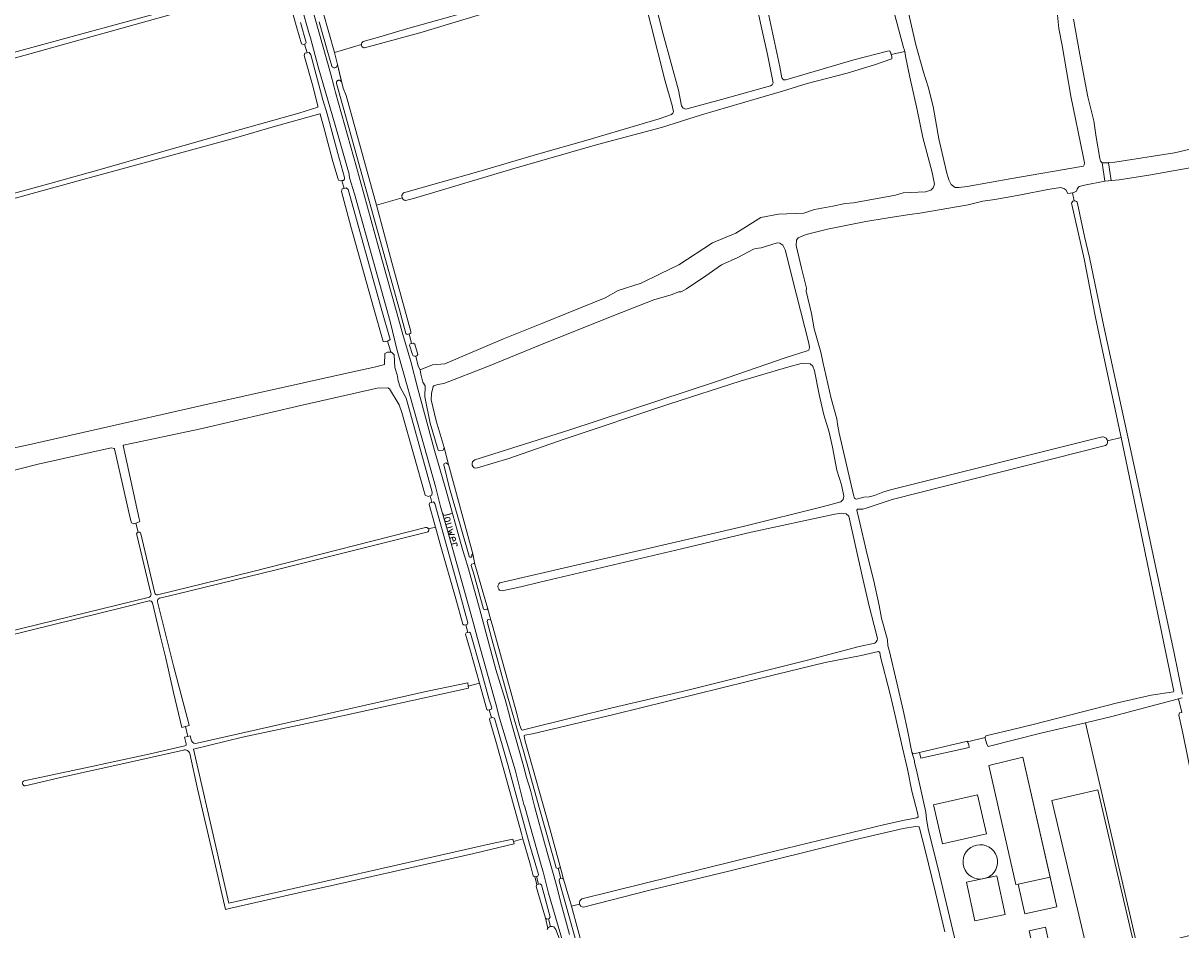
# Model space of a CAD drawing. Header units: metres. Extents: x 209813 to 223847, y 571801 to 587119.
# Tile 477 of 656: x 216084 to 216650, y 579597 to 580041. Entities that reach past the tile are written whole.
import ezdxf
from ezdxf.enums import TextEntityAlignment as Align

# ---------------------------------------------------------------- set-up
doc = ezdxf.new("R2010")
doc.units = ezdxf.units.M
for name, color, linetype, lineweight in [('B-RO-GK-BESCHOEIING-G', 8, 'GK-BESCHOEIING', 0), ('B-RO-GR-BOUWLAND-GV', 8, 'Continuous', 0), ('B-RO-GR-GRAS-GV', 8, 'Continuous', 0), ('B-RO-KW-KUNSTWERK_DEK-GV', 8, 'Continuous', 0), ('B-RO-OG-BEBOUWING-GV', 8, 'Continuous', 0), ('B-RO-OG-BEBOUWING_OPSLAGTANK-GV', 8, 'Continuous', 0), ('B-RO-OG-TERREIN_ERF-GV', 8, 'Continuous', 0), ('B-RO-OG-TOPOGRAFIE-T18', 8, 'Continuous', 0), ('B-RO-OG-WEG-GV', 8, 'Continuous', 0)]:
    doc.layers.add(name, color=color, linetype=linetype, lineweight=lineweight)
doc.styles.add('NLCS-ISO-M200-T18', font='txt', dxfattribs={"height": 0.36})
doc.linetypes.add('GK-BESCHOEIING', pattern='A,30,-5,[1,NLCS.shx,S=1,R=0,X=0,Y=0],-5', length=40)

msp = doc.modelspace()

# ---------------------------------------------------------------- linework, layer by layer
at = {"layer": 'B-RO-GK-BESCHOEIING-G', "flags": 128}
for points in [[(216508.295, 580025.522), (216508.028, 580026.392)], [(216514.845, 580027.578), (216514.961, 580026.99)], [(216514.961, 580026.99), (216515.117, 580026.199)], [(216508.611, 580024.489), (216508.295, 580025.522)], [(216596.936, 579957.884), (216597.571, 579958.005)], [(216596.091, 579957.723), (216596.936, 579957.884)], [(216261.048, 579885.104), (216261.785, 579885.338)], [(216261.785, 579885.338), (216262.083, 579885.433)], [(216263.267, 579879.944), (216261.872, 579879.875)], [(216263.836, 579879.972), (216263.267, 579879.944)], [(216267.054, 579865.95), (216266.547, 579868.747)], [(216278.095, 579869.083), (216279.065, 579865.267)], [(216545.901, 579688.759), (216546.228, 579687.784)], [(216554.179, 579690.946), (216555.04, 579688.156)]]:
    msp.add_lwpolyline(points, dxfattribs=at)
at = {"layer": 'B-RO-GR-BOUWLAND-GV', "flags": 128}
for points in [[(216379.802, 580101.941), (216396.728, 580035.439), (216404.174, 580008.063), (216405.668, 580000.394), (216406.418, 579999.268), (216407.727, 579998.761), (216425.229, 580003.494), (216449.15, 580010.168), (216450.122, 580010.71), (216450.607, 580011.588), (216447.728, 580025.544), (216445.375, 580036.47), (216443.146, 580046.052)], [(216447.917, 580046.952), (216453.839, 580019.483), (216454.768, 580014.058), (216455.552, 580013.103), (216456.663, 580013.068), (216489.925, 580022.919), (216506.422, 580027.157), (216507.683, 580027.365), (216508.295, 580025.522), (216514.961, 580026.99), (216514.845, 580027.578), (216514.292, 580028.897), (216510.003, 580044.691)], [(216672.746, 579973.359), (216634.385, 579966.496), (216619.822, 579964.213), (216612.883, 579963.497), (216602.873, 579961.63), (216600.299, 579960.973), (216599.765, 579960.394), (216599.23, 579959.618), (216598.949, 579958.608), (216597.571, 579958.005), (216596.936, 579957.884), (216597.787, 579953.904)], [(216599.478, 579952.673), (216602.867, 579936.555), (216605.346, 579926.14), (216612.362, 579892.389), (216628.869, 579815.98), (216637.601, 579775.28), (216646.63, 579733.534), (216650.848, 579712.614)], [(216650.684, 579710.757), (216648.895, 579710.282), (216650.548, 579703.622)]]:
    msp.add_lwpolyline(points, dxfattribs=at)
at = {"layer": 'B-RO-GR-BOUWLAND-GV'}
msp.add_lwpolyline([(216597.787, 579953.904, -0.4145329), (216599.478, 579952.673)], format="xyb", dxfattribs=at)
at = {"layer": 'B-RO-GR-GRAS-GV', "flags": 128}
for points in [[(216269.013, 579955.46), (216268.953, 579955.656), (216268.892, 579956.062), (216268.892, 579956.268), (216268.912, 579956.472), (216268.952, 579956.674), (216269.011, 579956.871), (216269.09, 579957.061), (216269.187, 579957.242), (216269.301, 579957.413), (216269.682, 579957.877), (216306.59, 579968.319), (216335.829, 579976.903), (216358.81, 579983.491), (216394.812, 579994.007), (216400.85, 579996.182), (216401.481, 579996.834), (216401.756, 579997.493), (216401.173, 580000.602), (216397.622, 580012.551), (216390.645, 580040.221), (216384.561, 580064.556)], [(215930.51, 579916.49), (215932.84, 579917.121), (215946.351, 579920.873), (215980.104, 579930.038), (216008.865, 579938.168), (216040.658, 579947.105), (216069.657, 579955.011), (216097.226, 579962.555), (216122.439, 579969.661), (216149.695, 579977.463), (216185.829, 579987.718), (216218.418, 579996.834), (216227.781, 579999.709), (216227.796, 580000.215), (216225.494, 580009.557), (216221.059, 580025.047), (216221.47, 580026.115), (216222.542, 580026.305), (216221.296, 580030.58), (216220.522, 580030.392), (216219.74, 580030.7), (216217.523, 580038.514), (216212.952, 580054.814)], [(216230.381, 580046.123), (216235.837, 580026.541), (216249.042, 580030.371), (216249.054, 580030.571), (216249.083, 580030.728), (216249.127, 580030.881), (216249.259, 580031.17), (216249.446, 580031.428), (216249.557, 580031.541), (216249.908, 580031.797), (216258.044, 580034.157), (216271.748, 580038.224), (216315.085, 580050.375)], [(216315.99, 580047.764), (216277.649, 580036.183), (216250.661, 580028.764), (216250.314, 580028.799), (216250.01, 580028.895), (216249.732, 580029.049), (216249.489, 580029.254), (216249.292, 580029.504), (216249.148, 580029.788), (216249.064, 580030.095), (216249.042, 580030.371)], [(216516.442, 580047.329), (216520.301, 580030.218), (216524.165, 580016.814), (216526.339, 580009.779), (216528.827, 580000.05), (216531.63, 579984.327), (216535.401, 579968.091), (216536.545, 579964.188), (216537.686, 579961.924), (216539.543, 579960.375), (216541.346, 579960.375), (216545.429, 579960.946), (216567.284, 579964.835), (216601.46, 579970.669), (216602.367, 579970.877), (216602.645, 579971.467), (216602.876, 579972.545), (216602.176, 579975.841), (216596.231, 580005.107), (216591.932, 580029.877), (216590.251, 580038.181), (216589.632, 580044.744)], [(216597.501, 580042.82), (216600.526, 580025.47), (216604.518, 580004.88), (216607.36, 579993.073), (216608.564, 579985.012), (216610.29, 579974.671), (216610.658, 579973.32), (216611.433, 579972.452), (216617.624, 579972.817), (216646.908, 579977.368), (216654.505, 579979.255)], [(216235.837, 580026.541), (216237.369, 580020.678), (216240.216, 580009.054), (216241.588, 580005.422), (216251.101, 579971.28), (216256.405, 579951.771)], [(216049.137, 579826.812), (216086.154, 579834.535), (216171.063, 579853.798), (216244.823, 579870.285), (216256.154, 579872.78), (216260.393, 579873.801), (216260.595, 579879.25), (216261.15, 579879.646), (216261.872, 579879.875), (216263.267, 579879.944), (216263.259, 579880.531), (216261.785, 579885.338), (216260.609, 579884.965), (216259.736, 579885.044), (216255.029, 579901.705), (216243.967, 579941.447), (216239.347, 579958.544), (216239.68, 579959.822), (216240.627, 579960.022), (216239.541, 579963.83), (216238.797, 579963.693), (216238.092, 579963.862), (216237.63, 579964.493), (216235.107, 579973.208), (216231.198, 579988.023), (216228.873, 579996.323), (216228.757, 579996.474), (216205.821, 579990.078), (216186.94, 579984.665), (216112.234, 579964.202), (215967.03, 579924.197)], [(216597.787, 579953.904), (216596.936, 579957.884), (216594.695, 579957.555), (216593.71, 579959.283), (216592.787, 579960.034), (216591.086, 579960.455), (216584.885, 579959.473), (216571.644, 579956.911), (216559.03, 579954.565), (216553.113, 579953.704), (216546.011, 579951.982), (216522.334, 579947.837), (216517.208, 579947.312), (216505.861, 579945.514), (216495.798, 579943.792), (216477.108, 579940.065), (216466.691, 579937.499), (216462.757, 579935.896), (216461.939, 579934.722), (216461.849, 579932.017), (216464.395, 579921.01), (216466.764, 579911.28), (216466.604, 579909.677), (216469.222, 579898.895), (216470.588, 579891.391), (216473.888, 579879.855), (216474.756, 579875.131), (216478.966, 579857.228), (216481.626, 579847.29), (216481.954, 579844.663), (216482.858, 579840.249), (216489.9, 579810.155), (216490.406, 579808.419), (216490.822, 579808.154), (216491.309, 579808.063), (216494.918, 579808.929), (216497.451, 579809.152), (216500.076, 579809.733), (216504.257, 579811.363), (216507.996, 579812.494), (216611.495, 579838.44)], [(216620.769, 579838.078), (216611.336, 579882.239), (216608.062, 579897.633), (216602.652, 579925.56), (216596.578, 579952.114)], [(216304.592, 579827.244), (216350.558, 579841.669), (216423.272, 579865.745), (216456.885, 579877.355), (216467.201, 579880.495), (216467.932, 579880.907), (216468.207, 579881.527), (216468.341, 579882.119), (216467.96, 579884.294), (216462.007, 579907.968), (216456.36, 579929.916), (216455.226, 579932.291), (216453.828, 579933.29), (216452.47, 579933.397), (216444.705, 579930.905), (216442.036, 579930.622), (216440.881, 579930.34), (216433.19, 579926.266), (216425.306, 579922.62), (216417.642, 579917.263), (216408.153, 579910.922), (216405.527, 579909.44), (216404.317, 579909.349), (216400.67, 579907.948), (216392.228, 579905.482), (216372.604, 579897.835), (216355.142, 579890.754), (216339.064, 579884.464), (216310.477, 579872.703), (216289.371, 579864.57), (216286.537, 579864.056), (216284.591, 579863.361), (216284.148, 579863.03), (216283.414, 579859.646), (216283.209, 579856.638), (216285.588, 579846.24), (216289.535, 579833.205), (216291.633, 579824.956), (216303.539, 579781.221), (216304.592, 579776.149), (216310.772, 579754.799), (216312.433, 579748.799)], [(216316.735, 579767.069), (216435.797, 579794.611), (216475.214, 579804.48), (216483.598, 579806.758), (216484.784, 579807.879), (216485.092, 579809.486), (216483.92, 579814.978), (216481.761, 579822.2), (216479.516, 579833.385), (216477.852, 579840.8), (216475.37, 579849.168), (216472.98, 579859.221), (216470.675, 579870.752), (216469.935, 579873.051), (216468.668, 579874.211), (216465.519, 579874.516), (216464.169, 579874.373), (216458.216, 579872.787), (216434.459, 579865.745), (216399.926, 579854.558), (216348.247, 579837.413), (216321.239, 579827.889), (216305.91, 579823.24)], [(216285.308, 579794.331), (216282.181, 579805.464), (216282.615, 579806.188), (216283.545, 579806.42), (216282.696, 579809.635), (216281.75, 579809.269), (216280.349, 579809.869), (216268.823, 579850.456), (216267.503, 579854.17), (216262.738, 579861.978), (216261.941, 579862.446), (216256.813, 579862.243), (216220.126, 579853.904), (216169.622, 579842.259), (216132.736, 579834.42), (216132.471, 579834.211), (216140.41, 579798.422), (216140.593, 579797.115), (216139.249, 579796.404), (216138.681, 579796.249), (216139.802, 579791.86)], [(216613.168, 579834.224), (216508.829, 579807.751), (216496.604, 579803.715), (216494.458, 579803.17), (216491.738, 579803.17), (216491.537, 579802.639), (216492.49, 579798.592), (216496.511, 579780.891), (216499.676, 579768.621), (216502.362, 579755.963), (216503.524, 579749.845), (216506.442, 579739.253), (216506.623, 579736.316), (216507.36, 579734.134), (216511.079, 579718.072), (216514.083, 579704.723), (216516.25, 579694.966), (216518.318, 579684.303), (216518.69, 579683.819), (216519.422, 579683.341), (216545.588, 579689.615), (216545.682, 579689.358), (216554.336, 579691.427), (216554.611, 579692.273), (216567.682, 579695.284), (216577.777, 579697.799), (216619.056, 579708.422), (216635.5, 579712.164), (216646.328, 579713.749), (216646.498, 579714.055), (216642.729, 579732.747), (216630.495, 579792.066), (216620.769, 579838.078)], [(216614.152, 579836.54), (216620.769, 579838.078)], [(216138.681, 579796.249), (216137.732, 579795.991), (216136.668, 579796.44), (216136.051, 579797.999), (216128.294, 579832.571), (216128.13, 579832.821), (216126.631, 579833.101), (216090.897, 579825.061), (216065.165, 579818.648)], [(216312.433, 579748.799), (216312.587, 579748.45), (216324.829, 579704.238), (216326.666, 579697.248), (216327.472, 579695.11), (216327.699, 579695.066), (216353.317, 579701.317), (216371.731, 579705.975), (216408.802, 579714.601), (216467.411, 579729.314), (216492.64, 579735.884), (216500.281, 579737.469), (216500.971, 579738.272), (216501.43, 579738.978), (216501.523, 579739.742), (216501.08, 579741.733), (216497.519, 579755.633), (216494.082, 579770.529), (216487.482, 579799.665), (216486.282, 579800.802), (216483.937, 579801.172), (216480.654, 579800.625), (216439.809, 579791.815), (216405.762, 579783.668), (216336.331, 579767.374), (216327.09, 579765.064), (216317.97, 579763.118)], [(216149.299, 579761.202), (216195.264, 579772.525), (216280.513, 579794.122)], [(216306.907, 579717.936), (216302.483, 579733.71), (216300.062, 579741.888), (216300.366, 579742.621), (216301.215, 579742.792), (216300.135, 579746.501), (216299.361, 579746.284), (216298.626, 579746.829), (216295.272, 579759.182), (216287.639, 579786.031), (216285.308, 579794.331), (216281.968, 579793.407)], [(216146.073, 579762.098), (216145.258, 579765.242), (216139.17, 579790.494)], [(216141.153, 579791.033), (216148.082, 579761.987)], [(216281.199, 579791.855), (216280.505, 579791.643), (216207.97, 579773.635), (216157.989, 579761.424), (216150.319, 579759.532)], [(216061.865, 579739.702), (216075.378, 579742.883), (216145.378, 579760.085)], [(216145.231, 579758.195), (216132.952, 579755.172), (216062.635, 579737.943)], [(216150.854, 579740.595), (216146.827, 579757.254)], [(216149.362, 579757.817), (216157.106, 579726.475), (216164.678, 579698.081), (216164.865, 579697.282), (216163.006, 579696.807), (216164.096, 579691.894), (216165.356, 579692.173), (216165.946, 579689.827)], [(216163.006, 579696.807), (216161.282, 579696.368), (216157.123, 579713.427), (216153.222, 579730.797), (216150.854, 579740.595)], [(216356.993, 579612.407), (216446.02, 579634.414), (216505.156, 579648.813), (216514.787, 579651.011), (216520.844, 579652.171), (216521.497, 579652.517), (216521.337, 579653.922), (216518.345, 579665.193), (216516.276, 579675.886), (216513.832, 579686.414), (216510.108, 579702.822), (216507.822, 579712.628), (216503.086, 579730.858), (216502.734, 579733.017), (216502.049, 579733.465), (216493.528, 579731.54), (216475.982, 579728.036), (216451.891, 579722.169)], [(216451.891, 579722.169), (216372.598, 579702.724), (216332.731, 579693.222), (216329.008, 579692.534), (216328.716, 579692.383), (216328.705, 579692.115), (216329.165, 579689.65), (216341.487, 579646.2), (216346.283, 579628.326)], [(216328.111, 579641.801), (216327.335, 579644.477), (216314.869, 579689.633), (216311.788, 579700.143), (216311.982, 579700.916), (216312.671, 579701.075), (216311.633, 579704.864), (216310.885, 579704.698), (216310.522, 579705.126), (216306.907, 579717.936), (216301.389, 579716.554), (216301.548, 579715.505), (216233.177, 579700.587), (216190.819, 579691.533), (216167.003, 579685.682), (216184.263, 579610.295), (216312.289, 579639.308), (216323.216, 579641.713), (216323.531, 579640.558)], [(216168.695, 579688.692), (216281.336, 579714.038), (216301.149, 579718.142), (216301.389, 579716.554)], [(216163.403, 579688.369), (216162.554, 579691.552), (216164.096, 579691.894)], [(216084.131, 579670.223), (216107.901, 579675.317), (216116.321, 579677.022), (216125.391, 579679.076), (216145.116, 579683.31), (216162.686, 579687.298)], [(216162.035, 579685.2), (216131.298, 579678.29), (216103.38, 579672.236), (216084.627, 579667.835)], [(216333.962, 579623.182), (216333.087, 579623.761), (216331.825, 579628.997), (216328.111, 579641.801), (216323.531, 579640.558), (216323.859, 579639.359), (216304.049, 579634.673), (216231.095, 579618.175), (216221.95, 579616.225), (216185.193, 579607.915), (216182.548, 579607.237), (216176.674, 579632.822), (216168.867, 579666.31), (216165.057, 579683.528)], [(216534.465, 579596.347), (216529.968, 579615.609), (216524.808, 579636.955), (216522.1, 579647.065), (216522.029, 579647.601), (216521.825, 579647.685), (216520.104, 579647.839), (216514.057, 579646.835), (216490.374, 579641.321), (216429.555, 579626.208)], [(216429.555, 579626.208), (216390.185, 579616.762), (216357.763, 579608.476)], [(216339.13, 579603.012), (216334.627, 579618.48), (216334.973, 579619.51)], [(216348.019, 579622.065), (216351.825, 579608.853), (216355.803, 579609.89)], [(216351.825, 579608.853), (216354.948, 579597.538), (216362.512, 579569.797)], [(216341.668, 579598.98), (216340.602, 579602.745), (216339.834, 579602.571), (216339.13, 579603.012), (216340.364, 579598.199)]]:
    msp.add_lwpolyline(points, dxfattribs=at)
for points in [[(216178.126, 580053.694), (216178.258, 580051.313), (216064.488, 580019.695), (215988.288, 579998.264), (215912.547, 579977.912), (215912.037, 579980.259), (215937.651, 579987.198), (215989.389, 580001.587), (216064.395, 580022.507)], [(216508.611, 580024.489), (216508.651, 580023.339), (216500.154, 580020.46), (216486.717, 580016.434), (216467.186, 580011.274), (216455.049, 580007.558), (216442.171, 580003.82), (216415.443, 579996.025), (216395.899, 579989.886), (216364.551, 579981.506), (216323.181, 579969.556), (216274.554, 579955.138), (216270.714, 579954.093), (216270.481, 579954.139), (216270.284, 579954.197), (216270.093, 579954.275), (216269.912, 579954.371), (216269.74, 579954.485), (216269.581, 579954.615), (216269.304, 579954.918), (216269.092, 579955.27), (216269.013, 579955.46), (216256.405, 579951.771), (216264.03, 579923.728), (216273.328, 579890.01), (216273.254, 579889.087), (216272.377, 579888.85), (216273.664, 579884.133), (216274.446, 579884.339), (216275.202, 579883.76), (216276.686, 579878.71), (216276.198, 579878.099), (216275.691, 579877.984), (216276.926, 579873.018), (216277.881, 579871.292), (216283.915, 579873.626), (216289.887, 579874.148), (216318.634, 579886.379), (216337.428, 579893.937), (216368.369, 579906.533), (216374.724, 579910.139), (216385.932, 579913.662), (216395.275, 579918.241), (216404.359, 579922.551), (216420.898, 579933.445), (216432.231, 579938.073), (216444.467, 579945.827), (216453.115, 579947.4), (216465.542, 579947.923), (216470.716, 579949.738), (216479.767, 579951.383), (216485.767, 579952.622), (216489.84, 579953.001), (216510.309, 579956.766), (216514.074, 579957.925), (216525.068, 579958.4), (216527.63, 579959.192), (216528.842, 579960.249), (216529.445, 579962.097), (216528.341, 579967.873), (216523.772, 579984.836), (216520.952, 579998.414), (216517.345, 580014.404), (216515.338, 580024.699), (216514.961, 580026.99), (216508.295, 580025.522)], [(216648.895, 579710.282), (216616.246, 579701.613), (216603.427, 579698.607), (216628.967, 579588.083), (216670.221, 579598.695), (216651.03, 579693.554), (216648.972, 579702.377), (216649.338, 579703.455), (216650.548, 579703.622)], [(216348.019, 579622.065), (216346.283, 579628.326), (216346.117, 579627.692), (216345.312, 579627.464), (216346.704, 579622.435), (216347.4, 579622.588)], [(216334.973, 579619.51), (216335.794, 579619.676), (216334.741, 579623.376), (216333.962, 579623.182)]]:
    msp.add_lwpolyline(points, close=True, dxfattribs=at)
at = {"layer": 'B-RO-GR-GRAS-GV'}
for points in [[(216596.578, 579952.114, -0.4341411), (216597.787, 579953.904)], [(216305.91, 579823.24, -0.9807979), (216304.592, 579827.244)], [(216317.97, 579763.118, -0.7220389), (216316.735, 579767.069)], [(216145.378, 579760.085, 0.3457234), (216146.073, 579762.098)], [(216148.082, 579761.987, 0.400903), (216149.299, 579761.202)], [(216146.827, 579757.254, 0.4412725), (216145.231, 579758.195)], [(216150.319, 579759.532, 0.3955524), (216149.362, 579757.817)], [(216162.686, 579687.298, 0.4052218), (216163.403, 579688.369)], [(216165.946, 579689.827, 0.4100769), (216168.695, 579688.692)], [(216165.057, 579683.528, 0.4351245), (216162.035, 579685.2)]]:
    msp.add_lwpolyline(points, format="xyb", dxfattribs=at)
for centre, radius, start, end in [((216611.865, 579836.145), 2.321, 304.16031, 104.09581), ((216280.86, 579792.99), 1.184, 286.64339, 104.09581), ((216140.13, 579790.879), 1.034, 8.55764, 200.53523), ((216084.383, 579669.03), 1.22, 101.91615, 280.74932), ((216357.742, 579610.513), 2.037, 111.57678, 269.29016), ((216342.071, 579596.827), 2.19, 100.6151, 166.15776)]:
    msp.add_arc(centre, radius, start, end, dxfattribs=at)
at = {"layer": 'B-RO-KW-KUNSTWERK_DEK-GV', "flags": 128}
msp.add_lwpolyline([(216611.433, 579972.452), (216612.883, 579963.497), (216615.857, 579963.866), (216614.525, 579972.548)], close=True, dxfattribs=at)
at = {"layer": 'B-RO-OG-BEBOUWING-GV', "flags": 128}
msp.add_lwpolyline([(216586.037, 579623.146), (216572.696, 579681.701), (216556.08, 579677.751), (216569.338, 579619.448), (216570.363, 579619.675)], dxfattribs=at)
for points in [[(216586.908, 579660.588), (216605.615, 579581.14), (216628.023, 579586.416), (216609.315, 579665.864)], [(216529.026, 579658.44), (216533.416, 579639.312), (216554.877, 579644.238), (216550.487, 579663.366)], [(216552.185, 579622.133), (216545.134, 579620.642), (216549.148, 579601.665), (216563.968, 579604.8), (216559.999, 579623.786)], [(216570.363, 579619.675), (216573.661, 579605.171), (216589.342, 579608.638), (216586.037, 579623.146)], [(216575.747, 579596.762), (216577.59, 579588.59), (216585.555, 579590.387), (216583.712, 579598.558)]]:
    msp.add_lwpolyline(points, close=True, dxfattribs=at)
at = {"layer": 'B-RO-OG-BEBOUWING_OPSLAGTANK-GV', "flags": 128}
msp.add_lwpolyline([(216552.185, 579622.133), (216554.95, 579622.718)], dxfattribs=at)
at = {"layer": 'B-RO-OG-TERREIN_ERF-GV', "flags": 128}
for points in [[(216628.967, 579588.083), (216603.427, 579698.607), (216582.156, 579693.619), (216555.653, 579687.071), (216555.04, 579688.156), (216554.179, 579690.946), (216554.336, 579691.427), (216545.682, 579689.358), (216546.228, 579687.784), (216546.418, 579686.579), (216522.756, 579681.356), (216522.131, 579683.99), (216519.422, 579683.341), (216518.69, 579683.819), (216518.318, 579684.303), (216519.74, 579679.946), (216519.652, 579679.182), (216520.667, 579675.39), (216525.248, 579654.924), (216525.527, 579651.479), (216526.433, 579646.645), (216531.929, 579624.359), (216544.977, 579569.546)], [(216554.95, 579622.718), (216559.999, 579623.786), (216563.968, 579604.8), (216549.148, 579601.665), (216545.134, 579620.642), (216552.185, 579622.133)]]:
    msp.add_lwpolyline(points, dxfattribs=at)
for points in [[(216570.363, 579619.675), (216569.338, 579619.448), (216556.08, 579677.751), (216572.696, 579681.701), (216589.342, 579608.638), (216573.661, 579605.171)], [(216628.023, 579586.416), (216605.615, 579581.14), (216586.908, 579660.588), (216609.315, 579665.864)], [(216554.877, 579644.238), (216533.416, 579639.312), (216529.026, 579658.44), (216550.487, 579663.366)]]:
    msp.add_lwpolyline(points, close=True, dxfattribs=at)
at = {"layer": 'B-RO-OG-TERREIN_ERF-GV'}
msp.add_lwpolyline([(216552.185, 579622.133, -11.8260959), (216554.95, 579622.718)], format="xyb", dxfattribs=at)
at = {"layer": 'B-RO-OG-WEG-GV', "flags": 128}
for points in [[(216348.803, 579587.455), (216345.279, 579599.164), (216340.617, 579615.23), (216337.948, 579625.698), (216337.404, 579627.734), (216331.257, 579649.202), (216328.969, 579657.535), (216328.617, 579658.583), (216324.257, 579675.572), (216316.69, 579700.923), (216314.795, 579707.941), (216306.263, 579738.713), (216303.355, 579748.916), (216291.451, 579791.597), (216287.793, 579804.464), (216285.319, 579814.142), (216279.748, 579833.937), (216269.698, 579869.857), (216266.539, 579880.657), (216263.131, 579894.878), (216245.623, 579957.396), (216243.264, 579965.18), (216243.039, 579966.628), (216243.026, 579967.005), (216236.167, 579991.001), (216227.845, 580019.471), (216224.189, 580033.686), (216223.57, 580035.662), (216212.251, 580075.972)], [(216218.937, 580069.702), (216233.906, 580016.425), (216235.73, 580009.599), (216236.458, 580006.882), (216246.616, 579970.331), (216257.46, 579931.231), (216268.03, 579893.253), (216269.417, 579888.595), (216273.24, 579875.392), (216276.721, 579861.941), (216284.9, 579831.847), (216289.992, 579813.923), (216298.757, 579782.896), (216299.642, 579779.854), (216301.393, 579773.964), (216306.82, 579754.493), (216314.905, 579724.626), (216319.389, 579710.038), (216321.562, 579702.199), (216321.931, 579700.701), (216328.923, 579675.789), (216329.747, 579672.334), (216331.724, 579665.585), (216333.877, 579657.191), (216338.576, 579639.95), (216342.582, 579626.012), (216344.314, 579619.714), (216347.033, 579609.395), (216350.933, 579594.995)], [(216219.251, 580041.142), (216222.088, 580031.382), (216221.683, 580030.673), (216221.296, 580030.58), (216222.542, 580026.305), (216223.437, 580026.464), (216224.345, 580025.43), (216230.186, 580003.375), (216232.256, 579996.456), (216237.539, 579977.023), (216240.88, 579965.429), (216240.84, 579964.55), (216240.252, 579963.961), (216239.541, 579963.83), (216240.627, 579960.022), (216241.592, 579960.224), (216242.623, 579959.485), (216258.662, 579901.428), (216263.078, 579886.162), (216262.568, 579885.587), (216261.785, 579885.338)], [(216357.129, 579581.069), (216345.942, 579620.682), (216345.812, 579621.376), (216346.017, 579622.283), (216346.704, 579622.435), (216345.312, 579627.464), (216344.936, 579627.358), (216344.393, 579627.72), (216343.879, 579629.47), (216339.821, 579643.947), (216336.049, 579657.224), (216328.589, 579684.272), (216326.291, 579692.017), (216325.16, 579695.945), (216320.632, 579711.577), (216315.853, 579728.885), (216312.89, 579739.478), (216310.66, 579748.219), (216310.93, 579749.064), (216312.018, 579749.271), (216312.433, 579748.799), (216310.772, 579754.799), (216310.561, 579754.095), (216309.509, 579753.868), (216308.842, 579754.18), (216304.272, 579770.865), (216302.724, 579775.539), (216302.94, 579776.179), (216304.128, 579776.444), (216304.592, 579776.149), (216303.539, 579781.221), (216303.075, 579780.772), (216303.169, 579780.168), (216303.048, 579779.891), (216302.827, 579779.684), (216302.543, 579779.581), (216302.169, 579779.621), (216301.861, 579779.838), (216301.716, 579780.103), (216297.752, 579794.246), (216292.253, 579813.378), (216289.34, 579824.77), (216289.366, 579825.047), (216289.49, 579825.471), (216290.437, 579825.704), (216291.633, 579824.956), (216289.535, 579833.205), (216289.118, 579832.027), (216287.353, 579831.669), (216286.637, 579832.037), (216282.731, 579845.142), (216280.089, 579858.098), (216280.286, 579863.404), (216279.065, 579865.267), (216278.095, 579869.083), (216277.881, 579871.292), (216276.926, 579873.018), (216275.691, 579877.984), (216275.184, 579877.868), (216274.444, 579878.127), (216274.082, 579878.716), (216272.628, 579883.249), (216272.88, 579883.928), (216273.664, 579884.133), (216272.377, 579888.85), (216271.449, 579888.599), (216270.891, 579889.077), (216267.729, 579900.602), (216248.548, 579969.773), (216241.307, 579995.642), (216237.846, 580007.881), (216236.874, 580011.408), (216236.854, 580011.661), (216236.884, 580011.912), (216236.963, 580012.153), (216237.087, 580012.374), (216237.253, 580012.567), (216237.452, 580012.723), (216237.679, 580012.837), (216237.923, 580012.904), (216238.176, 580012.922), (216238.428, 580012.89), (216238.668, 580012.809), (216238.888, 580012.682), (216239.079, 580012.515), (216239.233, 580012.314), (216239.345, 580012.086), (216237.369, 580020.678), (216237.299, 580020.143), (216237.124, 580019.735), (216236.836, 580019.398), (216236.594, 580019.228), (216236.322, 580019.11), (216236.032, 580019.049), (216235.589, 580019.068), (216235.306, 580019.155), (216234.928, 580019.386), (216234.721, 580019.598), (216234.524, 580019.875), (216232.331, 580027.691), (216228.412, 580041.432)], [(216261.785, 579885.338), (216263.259, 579880.531), (216263.267, 579879.944), (216263.836, 579879.972), (216265.029, 579878.677), (216265.37, 579872.353), (216266.547, 579868.747), (216267.054, 579865.95), (216268.01, 579862.734), (216271.012, 579857.435), (216283.738, 579811.482), (216283.547, 579809.964), (216282.696, 579809.635), (216283.545, 579806.42), (216284.363, 579806.625), (216284.992, 579805.889), (216296.585, 579764.281), (216301.128, 579747.54), (216300.801, 579746.688), (216300.135, 579746.501), (216301.215, 579742.792), (216301.884, 579742.927), (216302.494, 579742.52), (216307.852, 579723.475), (216311.631, 579709.809), (216312.884, 579705.89), (216312.64, 579705.088), (216311.633, 579704.864), (216312.671, 579701.075), (216313.447, 579701.254), (216314.153, 579700.858), (216320.798, 579677.599), (216331.322, 579639.207), (216335.742, 579624.343), (216335.448, 579623.551), (216334.741, 579623.376), (216335.794, 579619.676), (216336.383, 579619.795), (216337.107, 579619.381), (216341.352, 579603.467), (216341.002, 579602.837), (216340.602, 579602.745), (216341.672, 579598.981)], [(216344.164, 579597.476), (216345.862, 579593.194)]]:
    msp.add_lwpolyline(points, dxfattribs=at)
at = {"layer": 'B-RO-OG-WEG-GV'}
msp.add_lwpolyline([(216341.672, 579598.981, -0.3803848), (216344.164, 579597.476)], format="xyb", dxfattribs=at)

# ---------------------------------------------------------------- texts
at = {"layer": 'B-RO-OG-TOPOGRAFIE-T18', "style": 'NLCS-ISO-M200-T18'}
msp.add_text('Jouwer', height=4.5, rotation=285.3, dxfattribs=at).set_placement((216293.093, 579793.409), align=Align.MIDDLE)

doc.saveas('drawing.dxf')
